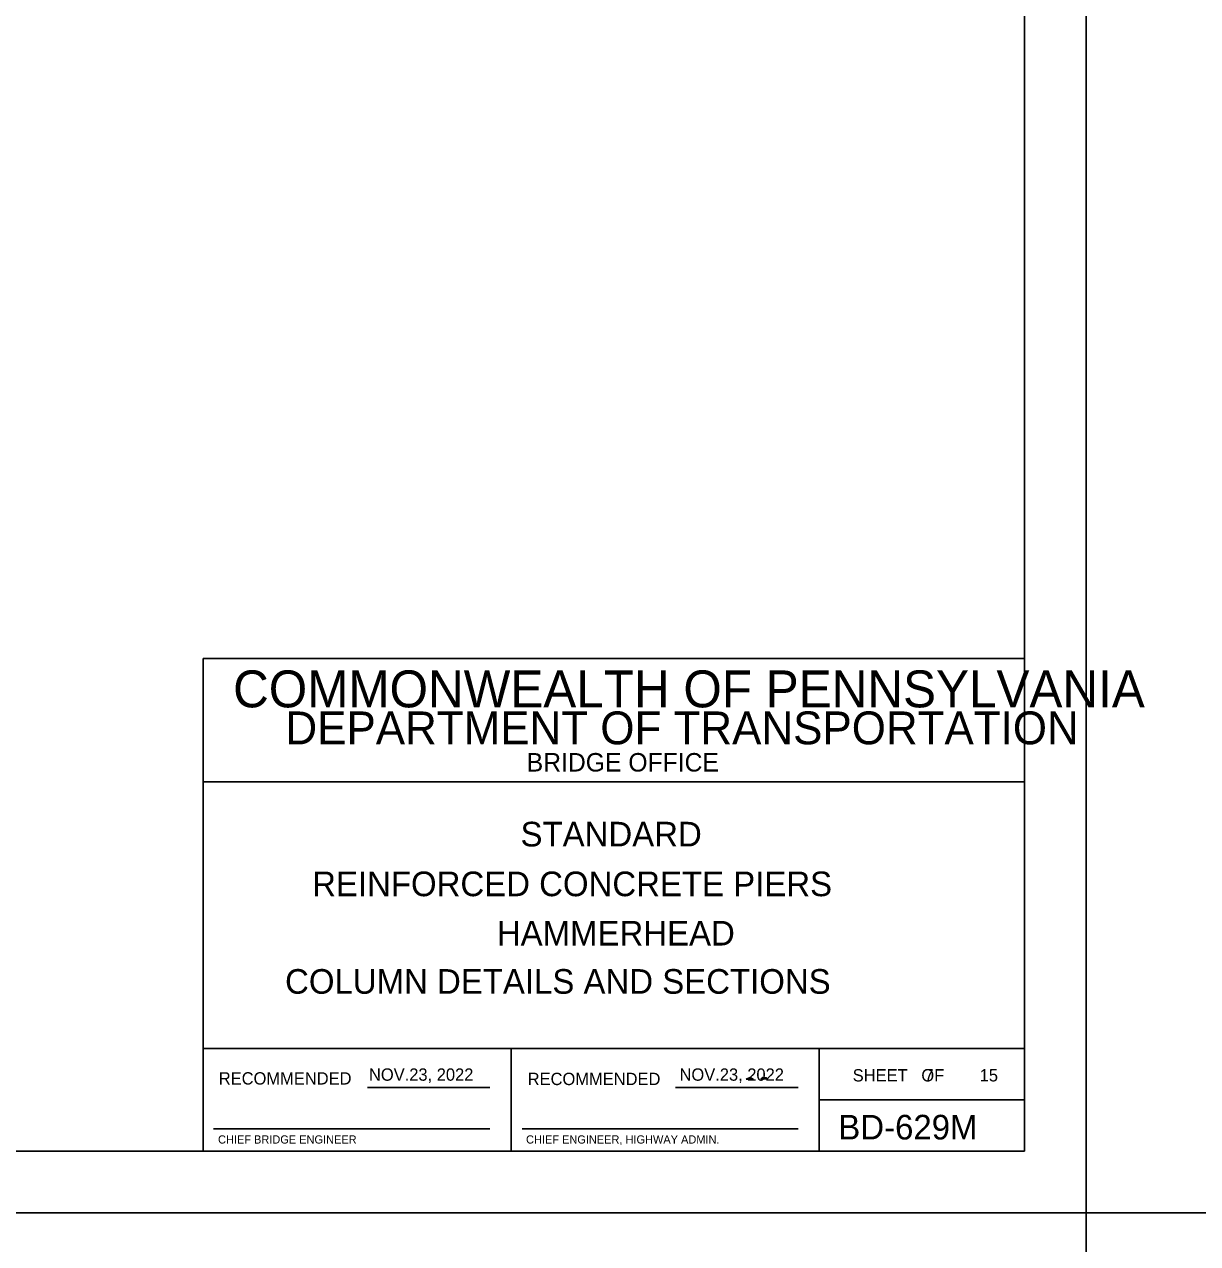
# Model space of a CAD drawing. Extents: x 646165 to 651486, y 296916 to 299292.
# Drawn here: x 649531 to 649816.7, y 297502.8 to 297799.8 of the extents above; entities that cross this region are included whole.
import ezdxf

# ---------------------------------------------------------------- set-up
doc = ezdxf.new("R2010")
doc.units = 0
for name, color, linetype in [('2', 7, 'Continuous'), ('60', 7, 'Continuous'), ('DATES', 7, 'Continuous'), ('PLT-BNDY', 7, 'Continuous'), ('SIGNATORY TITLES', 7, 'Continuous')]:
    doc.layers.add(name, color=color, linetype=linetype)

msp = doc.modelspace()

# ---------------------------------------------------------------- linework, layer by layer
at = {"layer": '2'}
for p, q in [((649774.59, 298089.25), (649774.59, 297525.25)), ((649774.59, 297645.25), (649574.59, 297645.25)), ((649574.59, 297645.25), (649574.59, 297525.25)), ((649774.59, 297525.25), (649774.59, 297645.25)), ((649774.59, 297615.25), (649574.59, 297615.25)), ((649774.59, 297550.25), (649574.59, 297550.25)), ((649649.59, 297525.25), (649649.59, 297550.25)), ((649724.59, 297550.25), (649724.59, 297525.25)), ((649614.56, 297540.75), (649644.32, 297540.75)), ((649689.56, 297540.75), (649719.46, 297540.75)), ((649724.59, 297537.75), (649774.59, 297537.75)), ((649577.09, 297530.75), (649644.32, 297530.75)), ((649652.22, 297530.75), (649719.46, 297530.75)), ((649774.59, 297525.25), (648988.59, 297525.25)), ((649574.59, 297525.25), (649774.59, 297525.25))]:
    msp.add_line(p, q, dxfattribs=at)
at = {"layer": '60'}
for points in [[(649706.78, 297542.84), (649707.75, 297543.18), (649708.46, 297542.85)], [(649710.39, 297542.84), (649710.84, 297543.21), (649711.67, 297543.16), (649711.81, 297542.83), (649711.28, 297542.86)]]:
    msp.add_lwpolyline(points, close=True, dxfattribs=at)
at = {"layer": 'PLT-BNDY'}
for points in [[(648948.59, 298104.25), (649789.59, 298104.25), (649789.59, 297510.25), (648948.59, 297510.25)], [(649789.59, 298104.25), (650630.59, 298104.25), (650630.59, 297510.25), (649789.59, 297510.25)], [(648948.59, 297510.25), (649789.59, 297510.25), (649789.59, 296916.25), (648948.59, 296916.25)], [(649789.59, 297510.25), (650630.59, 297510.25), (650630.59, 296916.25), (649789.59, 296916.25)]]:
    msp.add_lwpolyline(points, close=True, dxfattribs=at)

# ---------------------------------------------------------------- texts
at = {"layer": '2'}
for s, height, p in [('COMMONWEALTH OF PENNSYLVANIA', 9, (649581.84, 297633.38)), ('DEPARTMENT OF TRANSPORTATION', 8.0003, (649594.59, 297624.38)), ('BRIDGE OFFICE', 4.5, (649653.34, 297617.75)), ('STANDARD', 6, (649651.84, 297599.5)), ('REINFORCED CONCRETE PIERS', 6, (649601.09, 297587.38)), ('HAMMERHEAD', 6, (649646.07, 297575.37)), ('COLUMN DETAILS AND SECTIONS', 6, (649594.5, 297563.62)), ('SHEET   OF  ', 3, (649732.72, 297542.25)), ('7', 3, (649750.19, 297542.25)), ('15', 3, (649763.64, 297542.25)), ('BD-629M', 6, (649729.22, 297528.12))]:
    msp.add_text(s, height=height, dxfattribs=at).set_placement(p)
for p in [(649578.36, 297541.5), (649653.58, 297541.37)]:
    msp.add_text('RECOMMENDED', height=3, rotation=360, dxfattribs=at).set_placement(p)
at = {"layer": 'DATES'}
for p in [(649614.93, 297542.43), (649690.55, 297542.43)]:
    msp.add_text('NOV.23, 2022', height=3, dxfattribs=at).set_placement(p)
at = {"layer": 'SIGNATORY TITLES'}
for s, p in [('CHIEF BRIDGE ENGINEER', (649578.18, 297527.12)), ('CHIEF ENGINEER, HIGHWAY ADMIN.', (649653.18, 297527.12))]:
    msp.add_text(s, height=2, dxfattribs=at).set_placement(p)

doc.saveas('drawing.dxf')
